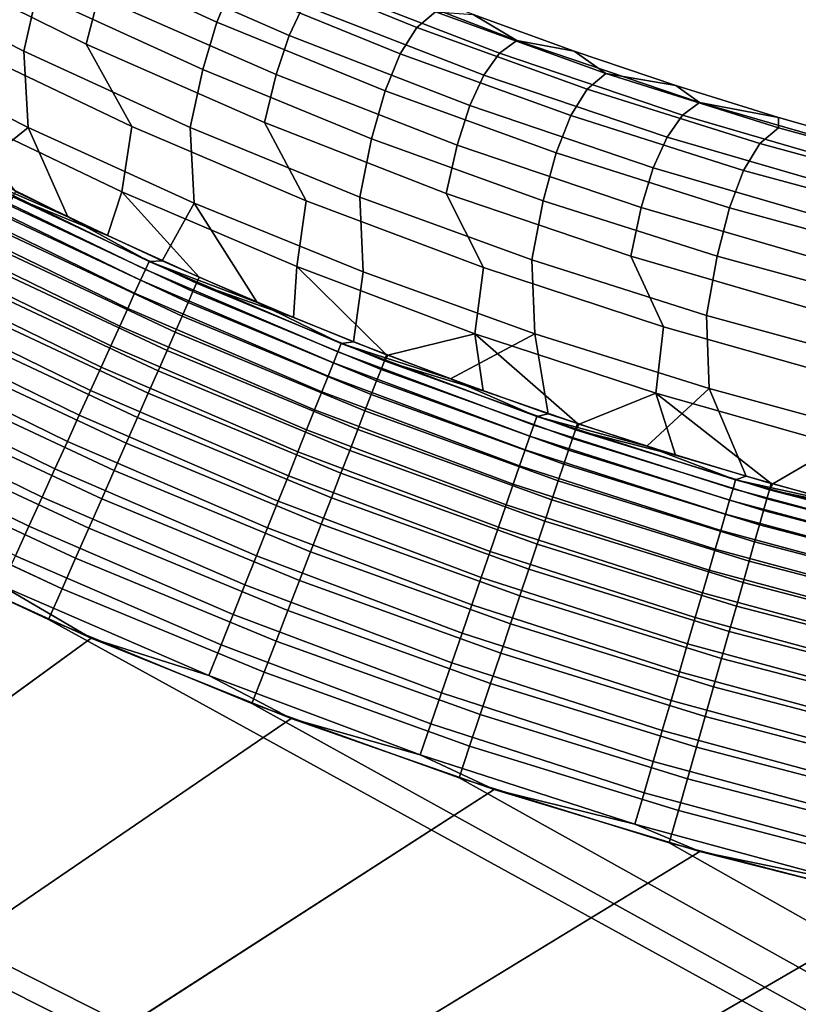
# Model space of a CAD drawing. Header units: metres. Extents: x -109 to 109, y -342 to 66.
# Tile 437 of 512: x 38.27 to 41.77, y -10.16 to -5.73. Entities that reach past the tile are written whole.
import ezdxf

# ---------------------------------------------------------------- set-up
doc = ezdxf.new("R2010")
doc.units = ezdxf.units.M
doc.layers.add('solid_K_24_62_16_000B91', color=7, linetype='CONTINUOUS')

msp = doc.modelspace()

# ---------------------------------------------------------------- linework, layer by layer
at = {"layer": 'solid_K_24_62_16_000B91'}
for points in [[(37.552654, -5.4949, -14.945919), (37.614037, -5.237617, -12.407321), (38.345142, -5.609773, -12.377295), (38.286297, -5.869227, -14.904778)], [(38.621742, -5.622475, 11.19256), (37.838173, -5.236008, 11.21812), (37.781372, -5.448902, 13.523901), (38.567127, -5.837128, 13.487704)], [(38.410397, -5.398026, -9.844204), (38.48143, -5.233456, -7.306758), (39.223423, -5.572616, -7.301244), (39.153984, -5.738382, -9.827984)], [(39.544804, -5.661608, 6.588998), (38.748394, -5.311956, 6.590897), (38.681602, -5.447206, 8.893321), (39.479469, -5.797939, 8.881223)], [(38.345142, -5.609773, -12.377295), (38.410397, -5.398026, -9.844204), (39.153984, -5.738382, -9.827984), (39.09095, -5.951776, -12.350434)], [(39.299652, -5.454517, -4.771398), (39.384727, -5.384864, -2.239649), (40.138477, -5.69243, -2.256696), (40.053848, -5.762506, -4.778187)], [(39.479469, -5.797939, 8.881223), (38.681602, -5.447206, 8.893321), (38.621742, -5.622475, 11.19256), (39.421474, -5.974494, 11.170326)], [(37.781372, -5.448902, 13.523901), (38.004322, -5.84199, 15.807621), (38.773048, -6.208605, 15.763817), (38.567127, -5.837128, 13.487704)], [(39.223423, -5.572616, -7.301244), (39.299652, -5.454517, -4.771398), (40.053848, -5.762506, -4.778187), (39.978619, -5.881298, -7.297821)], [(37.552654, -5.4949, -14.945919), (38.286297, -5.869227, -14.904778), (38.306889, -6.211967, -17.420475), (37.575279, -5.841594, -17.471725)], [(40.50312, -5.821107, 2.018434), (39.693478, -5.507297, 1.998747), (39.615776, -5.564636, 4.294556), (40.425716, -5.878766, 4.304534)], [(40.307747, -5.703562, 0.00338), (39.858051, -5.527141, 0.003389), (39.693478, -5.507297, 1.998747), (40.50312, -5.821107, 2.018434)], [(39.153984, -5.738382, -9.827984), (39.223423, -5.572616, -7.301244), (39.978619, -5.881298, -7.297821), (39.910873, -6.04816, -9.814409)], [(40.425716, -5.878766, 4.304534), (39.615776, -5.564636, 4.294556), (39.544804, -5.661608, 6.588998), (40.35564, -5.976364, 6.589304)], [(38.286297, -5.869227, -14.904778), (38.345142, -5.609773, -12.377295), (39.09095, -5.951776, -12.350434), (39.03484, -6.21322, -14.86737)], [(39.421474, -5.974494, 11.170326), (38.621742, -5.622475, 11.19256), (38.567127, -5.837128, 13.487704), (39.369225, -6.190743, 13.455414)], [(40.35564, -5.976364, 6.589304), (39.544804, -5.661608, 6.588998), (39.479469, -5.797939, 8.881223), (40.291859, -6.113679, 8.871904)], [(40.053848, -5.762506, -4.778187), (40.138477, -5.69243, -2.256696), (40.904102, -5.969058, -2.274723), (40.819931, -6.039553, -4.786512)], [(40.904102, -5.969058, -2.274723), (40.138477, -5.69243, -2.256696), (40.307747, -5.703562, 0.00338), (40.761589, -5.869091, 0.003373)], [(40.761589, -5.869091, 0.003373), (40.307747, -5.703562, 0.00338), (40.50312, -5.821107, 2.018434)], [(39.09095, -5.951776, -12.350434), (39.153984, -5.738382, -9.827984), (39.910873, -6.04816, -9.814409), (39.850204, -6.263049, -12.326788)], [(40.291859, -6.113679, 8.871904), (39.479469, -5.797939, 8.881223), (39.421474, -5.974494, 11.170326), (40.235851, -6.29139, 11.151461)], [(39.978619, -5.881298, -7.297821), (40.053848, -5.762506, -4.778187), (40.819931, -6.039553, -4.786512), (40.745758, -6.158986, -7.296494)], [(38.064159, -6.406305, -19.535589), (37.649158, -6.188608, -19.532276), (37.575279, -5.841594, -17.471725), (38.306889, -6.211967, -17.420475)], [(38.773048, -6.208605, 15.763817), (38.004322, -5.84199, 15.807621), (37.955418, -6.132809, 18.098587), (38.727291, -6.501856, 18.044838)], [(38.567127, -5.837128, 13.487704), (38.773048, -6.208605, 15.763817), (39.556812, -6.542387, 15.72426), (39.369225, -6.190743, 13.455414)], [(41.3256, -6.099465, 2.039159), (40.50312, -5.821107, 2.018434), (40.425716, -5.878766, 4.304534), (41.248501, -6.157447, 4.316132)], [(41.219303, -6.023625, 0.003365), (40.761589, -5.869091, 0.003373), (40.50312, -5.821107, 2.018434), (41.3256, -6.099465, 2.039159)], [(38.286297, -5.869227, -14.904778), (39.03484, -6.21322, -14.86737), (39.053238, -6.552275, -17.373476), (38.306889, -6.211967, -17.420475)], [(39.910873, -6.04816, -9.814409), (39.978619, -5.881298, -7.297821), (40.745758, -6.158986, -7.296494), (40.679798, -6.326841, -9.803502)], [(41.248501, -6.157447, 4.316132), (40.425716, -5.878766, 4.304534), (40.35564, -5.976364, 6.589304), (41.179371, -6.255627, 6.591815)], [(40.904102, -5.969058, -2.274723), (40.761589, -5.869091, 0.003373), (41.219303, -6.023625, 0.003365)], [(39.03484, -6.21322, -14.86737), (39.09095, -5.951776, -12.350434), (39.850204, -6.263049, -12.326788), (39.797009, -6.526292, -14.833759)], [(40.235851, -6.29139, 11.151461), (39.421474, -5.974494, 11.170326), (39.369225, -6.190743, 13.455414), (40.186115, -6.509067, 13.427093)], [(41.179371, -6.255627, 6.591815), (40.35564, -5.976364, 6.589304), (40.291859, -6.113679, 8.871904), (41.117226, -6.393826, 8.865386)], [(40.819931, -6.039553, -4.786512), (40.904102, -5.969058, -2.274723), (41.680328, -6.214291, -2.293702), (41.596642, -6.285195, -4.79636)], [(41.680328, -6.214291, -2.293702), (40.904102, -5.969058, -2.274723), (41.219303, -6.023625, 0.003365), (41.680611, -6.167072, 0.003354)], [(41.680611, -6.167072, 0.003354), (41.219303, -6.023625, 0.003365), (41.3256, -6.099465, 2.039159)], [(39.850204, -6.263049, -12.326788), (39.910873, -6.04816, -9.814409), (40.679798, -6.326841, -9.803502), (40.621624, -6.543068, -12.306394)], [(40.745758, -6.158986, -7.296494), (40.819931, -6.039553, -4.786512), (41.596642, -6.285195, -4.79636), (41.523563, -6.40522, -7.297266)], [(42.159367, -6.341846, 2.060884), (41.3256, -6.099465, 2.039159), (41.248501, -6.157447, 4.316132), (42.082584, -6.400156, 4.329326)], [(42.145233, -6.299347, 0.003345), (41.680611, -6.167072, 0.003354), (41.3256, -6.099465, 2.039159), (42.159367, -6.341846, 2.060884)], [(38.249836, -6.499681, 19.536951), (38.662434, -6.698695, 19.540016), (38.727291, -6.501856, 18.044838), (37.955418, -6.132809, 18.098587)], [(41.117226, -6.393826, 8.865386), (40.291859, -6.113679, 8.871904), (40.235851, -6.29139, 11.151461), (41.063313, -6.57256, 11.135998)], [(39.369225, -6.190743, 13.455414), (39.556812, -6.542387, 15.72426), (40.354195, -6.84273, 15.689023), (40.186115, -6.509067, 13.427093)], [(40.679798, -6.326841, -9.803502), (40.745758, -6.158986, -7.296494), (41.523563, -6.40522, -7.297266), (41.459469, -6.573959, -9.795281)], [(42.082584, -6.400156, 4.329326), (41.248501, -6.157447, 4.316132), (41.179371, -6.255627, 6.591815), (42.014439, -6.498869, 6.596525)], [(42.465874, -6.427722, -2.313601), (41.680328, -6.214291, -2.293702), (41.680611, -6.167072, 0.003354), (42.145233, -6.299347, 0.003345)], [(38.483871, -6.614032, -19.538769), (38.064159, -6.406305, -19.535589), (38.306889, -6.211967, -17.420475)], [(38.908058, -6.811701, -19.541813), (38.483871, -6.614032, -19.538769), (38.306889, -6.211967, -17.420475), (39.053238, -6.552275, -17.373476)], [(39.556812, -6.542387, 15.72426), (38.773048, -6.208605, 15.763817), (38.727291, -6.501856, 18.044838), (39.514435, -6.837836, 17.995926)], [(39.03484, -6.21322, -14.86737), (39.797009, -6.526292, -14.833759), (39.813065, -6.861944, -17.330807), (39.053238, -6.552275, -17.373476)], [(41.596642, -6.285195, -4.79636), (41.680328, -6.214291, -2.293702), (42.465874, -6.427722, -2.313601), (42.382679, -6.499028, -4.807714)], [(39.797009, -6.526292, -14.833759), (39.850204, -6.263049, -12.326788), (40.621624, -6.543068, -12.306394), (40.571507, -6.807913, -14.804004)], [(42.014439, -6.498869, 6.596525), (41.179371, -6.255627, 6.591815), (41.117226, -6.393826, 8.865386), (41.953999, -6.637848, 8.861678)], [(41.523563, -6.40522, -7.297266), (41.596642, -6.285195, -4.79636), (42.382679, -6.499028, -4.807714), (42.310745, -6.619589, -7.300135)], [(41.063313, -6.57256, 11.135998), (40.235851, -6.29139, 11.151461), (40.186115, -6.509067, 13.427093), (41.016232, -6.791488, 13.402795)], [(40.621624, -6.543068, -12.306394), (40.679798, -6.326841, -9.803502), (41.459469, -6.573959, -9.795281), (41.403912, -6.791362, -12.289287)], [(38.833252, -6.851909, -19.83005), (37.986694, -6.441308, -19.824036), (38.004711, -6.406112, -19.681005), (38.849812, -6.81542, -19.687168)], [(38.004711, -6.406112, -19.681005), (38.064159, -6.406305, -19.535589), (38.483871, -6.614032, -19.538769)], [(38.849812, -6.81542, -19.687168), (38.004711, -6.406112, -19.681005), (38.483871, -6.614032, -19.538769)], [(41.953999, -6.637848, 8.861678), (41.117226, -6.393826, 8.865386), (41.063313, -6.57256, 11.135998), (41.902279, -6.817467, 11.123969)], [(41.459469, -6.573959, -9.795281), (41.523563, -6.40522, -7.297266), (42.310745, -6.619589, -7.300135), (42.248589, -6.7891, -9.789759)], [(38.811604, -6.899605, -19.968893), (37.963062, -6.487472, -19.963072), (37.986694, -6.441308, -19.824036), (38.833252, -6.851909, -19.83005)], [(38.785038, -6.958146, -20.102638), (37.933998, -6.544254, -20.097057), (37.963062, -6.487472, -19.963072), (38.811604, -6.899605, -19.968893)], [(38.23745, -6.52468, 19.686371), (38.662434, -6.698695, 19.540016), (38.249836, -6.499681, 19.536951)], [(38.662434, -6.698695, 19.540016), (39.075245, -6.886266, 19.542915), (38.727291, -6.501856, 18.044838)], [(39.075245, -6.886266, 19.542915), (39.499828, -7.06752, 19.545734), (39.514435, -6.837836, 17.995926), (38.727291, -6.501856, 18.044838)], [(40.186115, -6.509067, 13.427093), (40.354195, -6.84273, 15.689023), (41.163738, -7.109086, 15.65817), (41.016232, -6.791488, 13.402795)], [(38.753754, -7.027085, -20.230268), (37.899719, -6.611222, -20.224968), (37.933998, -6.544254, -20.097057), (38.785038, -6.958146, -20.102638)], [(38.219173, -6.561573, 19.832832), (39.047138, -6.950185, 19.837681), (39.063839, -6.912203, 19.691856), (38.23745, -6.52468, 19.686371)], [(39.063839, -6.912203, 19.691856), (39.075245, -6.886266, 19.542915), (38.662434, -6.698695, 19.540016), (38.23745, -6.52468, 19.686371)], [(39.336506, -6.999224, -19.54472), (38.908058, -6.811701, -19.541813), (39.053238, -6.552275, -17.373476)], [(39.768986, -7.17651, -19.547483), (39.336506, -6.999224, -19.54472), (39.053238, -6.552275, -17.373476), (39.813065, -6.861944, -17.330807)], [(40.354195, -6.84273, 15.689023), (39.556812, -6.542387, 15.72426), (39.514435, -6.837836, 17.995926), (40.315407, -7.140131, 17.951939)], [(39.797009, -6.526292, -14.833759), (40.571507, -6.807913, -14.804004), (40.585091, -7.140451, -17.292542), (39.813065, -6.861944, -17.330807)], [(40.571507, -6.807913, -14.804004), (40.621624, -6.543068, -12.306394), (41.403912, -6.791362, -12.289287), (41.357021, -7.057602, -14.778154)], [(38.195156, -6.610052, 19.975027), (39.02528, -6.99991, 19.979229), (39.047138, -6.950185, 19.837681), (38.219173, -6.561573, 19.832832)], [(41.902279, -6.817467, 11.123969), (41.063313, -6.57256, 11.135998), (41.016232, -6.791488, 13.402795), (41.857975, -7.037462, 13.382567)], [(41.403912, -6.791362, -12.289287), (41.459469, -6.573959, -9.795281), (42.248589, -6.7891, -9.789759), (42.195747, -7.007513, -12.275495)], [(38.717987, -7.105897, -20.350811), (37.860489, -6.687863, -20.345833), (37.899719, -6.611222, -20.224968), (38.753754, -7.027085, -20.230268)], [(38.165592, -6.669727, 20.111814), (38.998428, -7.060983, 20.115376), (39.02528, -6.99991, 19.979229), (38.195156, -6.610052, 19.975027)], [(38.849812, -6.81542, -19.687168), (38.483871, -6.614032, -19.538769), (38.908058, -6.811701, -19.541813)], [(38.678013, -7.193981, -20.463345), (37.816605, -6.773596, -20.458727), (37.860489, -6.687863, -20.345833), (38.717987, -7.105897, -20.350811)], [(38.130714, -6.740122, 20.2421), (38.966805, -7.132916, 20.245035), (38.998428, -7.060983, 20.115376), (38.165592, -6.669727, 20.111814)], [(38.634136, -7.290667, -20.567017), (37.768402, -6.867765, -20.562792), (37.816605, -6.773596, -20.458727), (38.678013, -7.193981, -20.463345)], [(38.090809, -6.820672, 20.36484), (38.930656, -7.215138, 20.367178), (38.966805, -7.132916, 20.245035), (38.130714, -6.740122, 20.2421)], [(38.046192, -6.910733, 20.479052), (38.89027, -7.306996, 20.480833), (38.930656, -7.215138, 20.367178), (38.090809, -6.820672, 20.36484)], [(39.6982, -7.222064, -19.835535), (38.833252, -6.851909, -19.83005), (38.849812, -6.81542, -19.687168), (39.7132, -7.184385, -19.692791)], [(38.849812, -6.81542, -19.687168), (38.908058, -6.811701, -19.541813), (39.336506, -6.999224, -19.54472)], [(39.7132, -7.184385, -19.692791), (38.849812, -6.81542, -19.687168), (39.336506, -6.999224, -19.54472)], [(40.571507, -6.807913, -14.804004), (41.357021, -7.057602, -14.778154), (41.368008, -7.387326, -17.258743), (40.585091, -7.140451, -17.292542)], [(41.016232, -6.791488, 13.402795), (41.163738, -7.109086, 15.65817), (41.983982, -7.340971, 15.631757), (41.857975, -7.037462, 13.382567)], [(41.357021, -7.057602, -14.778154), (41.403912, -6.791362, -12.289287), (42.195747, -7.007513, -12.275495), (42.152214, -7.274936, -14.756253)], [(39.67865, -7.271166, -19.974199), (38.811604, -6.899605, -19.968893), (38.833252, -6.851909, -19.83005), (39.6982, -7.222064, -19.835535)], [(39.499828, -7.06752, 19.545734), (39.918217, -7.234882, 19.548355), (39.514435, -6.837836, 17.995926)], [(39.918217, -7.234882, 19.548355), (39.924187, -7.237191, 19.548391), (40.315407, -7.140131, 17.951939), (39.514435, -6.837836, 17.995926)], [(39.768986, -7.17651, -19.547483), (39.813065, -6.861944, -17.330807), (40.585091, -7.140451, -17.292542), (40.205273, -7.343465, -19.550104)], [(41.163738, -7.109086, 15.65817), (40.354195, -6.84273, 15.689023), (40.315407, -7.140131, 17.951939), (41.128735, -7.408187, 17.912958)], [(38.586693, -7.395217, -20.661032), (37.716251, -6.969655, -20.657234), (37.768402, -6.867765, -20.562792), (38.634136, -7.290667, -20.567017)], [(39.654705, -7.331316, -20.107727), (38.785038, -6.958146, -20.102638), (38.811604, -6.899605, -19.968893), (39.67865, -7.271166, -19.974199)], [(39.063839, -6.912203, 19.691856), (39.499828, -7.06752, 19.545734), (39.075245, -6.886266, 19.542915)], [(37.997219, -7.009583, 20.58382), (38.845974, -7.407758, 20.585096), (38.89027, -7.306996, 20.480833), (38.046192, -6.910733, 20.479052)], [(39.892811, -7.300708, 19.842241), (39.047138, -6.950185, 19.837681), (39.02528, -6.99991, 19.979229), (39.873158, -7.351627, 19.98332)], [(39.907871, -7.261689, 19.696869), (39.063839, -6.912203, 19.691856), (39.047138, -6.950185, 19.837681), (39.892811, -7.300708, 19.842241)], [(39.907871, -7.261689, 19.696869), (39.918217, -7.234882, 19.548355), (39.499828, -7.06752, 19.545734), (39.063839, -6.912203, 19.691856)], [(38.536037, -7.506835, -20.744678), (37.660542, -7.078488, -20.741337), (37.716251, -6.969655, -20.657234), (38.586693, -7.395217, -20.661032)], [(39.626541, -7.402055, -20.2351), (38.753754, -7.027085, -20.230268), (38.785038, -6.958146, -20.102638), (39.654705, -7.331316, -20.107727)], [(37.944286, -7.116429, 20.678308), (38.798111, -7.516623, 20.679138), (38.845974, -7.407758, 20.585096), (37.997219, -7.009583, 20.58382)], [(39.594379, -7.482845, -20.355347), (38.717987, -7.105897, -20.350811), (38.753754, -7.027085, -20.230268), (39.626541, -7.402055, -20.2351)], [(39.873158, -7.351627, 19.98332), (39.02528, -6.99991, 19.979229), (38.998428, -7.060983, 20.115376), (39.849068, -7.414046, 20.118988)], [(39.7132, -7.184385, -19.692791), (39.336506, -6.999224, -19.54472), (39.768986, -7.17651, -19.547483)], [(38.482567, -7.624671, -20.817316), (37.601707, -7.193435, -20.814455), (37.660542, -7.078488, -20.741337), (38.536037, -7.506835, -20.744678)], [(39.849068, -7.414046, 20.118988), (38.998428, -7.060983, 20.115376), (38.966805, -7.132916, 20.245035), (39.820732, -7.487468, 20.248173)], [(41.357021, -7.057602, -14.778154), (42.152214, -7.274936, -14.756253), (42.160503, -7.602152, -17.229471), (41.368008, -7.387326, -17.258743)], [(37.887814, -7.230418, 20.761755), (38.747066, -7.632726, 20.762211), (38.798111, -7.516623, 20.679138), (37.944286, -7.116429, 20.678308)], [(39.55846, -7.573071, -20.467552), (38.678013, -7.193981, -20.463345), (38.717987, -7.105897, -20.350811), (39.594379, -7.482845, -20.355347)], [(41.983982, -7.340971, 15.631757), (41.163738, -7.109086, 15.65817), (41.128735, -7.408187, 17.912958), (41.952919, -7.64151, 17.879055)], [(39.820732, -7.487468, 20.248173), (38.966805, -7.132916, 20.245035), (38.930656, -7.215138, 20.367178), (39.788372, -7.571313, 20.36985)], [(39.924187, -7.237191, 19.548391), (40.352039, -7.396941, 19.550907), (40.315407, -7.140131, 17.951939)], [(40.64513, -7.499998, -19.552576), (40.205273, -7.343465, -19.550104), (40.585091, -7.140451, -17.292542)], [(40.776218, -7.544372, 19.553244), (40.783173, -7.5467, 19.55328), (41.128735, -7.408187, 17.912958), (40.315407, -7.140131, 17.951939)], [(40.352039, -7.396941, 19.550907), (40.776218, -7.544372, 19.553244), (40.315407, -7.140131, 17.951939)], [(41.088318, -7.646042, -19.554899), (40.64513, -7.499998, -19.552576), (40.585091, -7.140451, -17.292542), (41.368008, -7.387326, -17.258743)], [(38.426678, -7.747826, -20.878391), (37.540192, -7.313622, -20.876034), (37.601707, -7.193435, -20.814455), (38.482567, -7.624671, -20.817316)], [(39.519058, -7.672043, -20.570862), (38.634136, -7.290667, -20.567017), (38.678013, -7.193981, -20.463345), (39.55846, -7.573071, -20.467552)], [(39.788372, -7.571313, 20.36985), (38.930656, -7.215138, 20.367178), (38.89027, -7.306996, 20.480833), (39.752247, -7.664917, 20.483055)], [(40.579651, -7.550835, -19.840467), (39.6982, -7.222064, -19.835535), (39.7132, -7.184385, -19.692791), (40.592999, -7.512077, -19.697847)], [(39.7132, -7.184385, -19.692791), (39.768986, -7.17651, -19.547483), (40.205273, -7.343465, -19.550104)], [(40.592999, -7.512077, -19.697847), (39.7132, -7.184385, -19.692791), (40.205273, -7.343465, -19.550104)], [(37.828255, -7.350636, 20.833496), (38.693249, -7.755142, 20.833654), (38.747066, -7.632726, 20.762211), (37.887814, -7.230418, 20.761755)], [(40.562305, -7.601205, -19.97897), (39.67865, -7.271166, -19.974199), (39.6982, -7.222064, -19.835535), (40.579651, -7.550835, -19.840467)], [(40.766998, -7.571967, 19.701374), (39.907871, -7.261689, 19.696869), (39.892811, -7.300708, 19.842241), (40.753654, -7.611917, 19.84634)], [(39.907871, -7.261689, 19.696869), (39.924187, -7.237191, 19.548391), (39.918217, -7.234882, 19.548355)], [(39.907871, -7.261689, 19.696869), (40.352039, -7.396941, 19.550907), (39.924187, -7.237191, 19.548391)], [(40.766998, -7.571967, 19.701374), (40.776218, -7.544372, 19.553244), (40.352039, -7.396941, 19.550907), (39.907871, -7.261689, 19.696869)], [(39.476475, -7.779009, -20.664488), (38.586693, -7.395217, -20.661032), (38.634136, -7.290667, -20.567017), (39.519058, -7.672043, -20.570862)], [(39.752247, -7.664917, 20.483055), (38.89027, -7.306996, 20.480833), (38.845974, -7.407758, 20.585096), (39.712643, -7.76754, 20.586893)], [(40.541092, -7.662804, -20.112297), (39.654705, -7.331316, -20.107727), (39.67865, -7.271166, -19.974199), (40.562305, -7.601205, -19.97897)], [(40.753654, -7.611917, 19.84634), (39.892811, -7.300708, 19.842241), (39.873158, -7.351627, 19.98332), (40.736286, -7.663908, 19.986998)], [(38.368805, -7.875363, -20.927441), (37.476463, -7.438131, -20.925604), (37.540192, -7.313622, -20.876034), (38.426678, -7.747826, -20.878391)], [(37.766087, -7.47612, 20.892956), (38.637081, -7.882898, 20.892899), (38.693249, -7.755142, 20.833654), (37.828255, -7.350636, 20.833496)], [(40.516171, -7.735161, -20.239437), (39.626541, -7.402055, -20.2351), (39.654705, -7.331316, -20.107727), (40.541092, -7.662804, -20.112297)], [(40.736286, -7.663908, 19.986998), (39.873158, -7.351627, 19.98332), (39.849068, -7.414046, 20.118988), (40.715034, -7.727528, 20.122236)], [(40.592999, -7.512077, -19.697847), (40.205273, -7.343465, -19.550104), (40.64513, -7.499998, -19.552576)], [(39.431034, -7.893154, -20.747717), (38.536037, -7.506835, -20.744678), (38.586693, -7.395217, -20.661032), (39.476475, -7.779009, -20.664488)], [(41.534588, -7.781538, -19.55707), (41.088318, -7.646042, -19.554899), (41.368008, -7.387326, -17.258743)], [(41.983704, -7.906427, -19.559084), (41.534588, -7.781538, -19.55707), (41.368008, -7.387326, -17.258743), (42.160503, -7.602152, -17.229471)], [(38.309387, -8.006311, -20.964088), (37.411015, -7.566015, -20.962788), (37.476463, -7.438131, -20.925604), (38.368805, -7.875363, -20.927441)], [(39.712643, -7.76754, 20.586893), (38.845974, -7.407758, 20.585096), (38.798111, -7.516623, 20.679138), (39.669868, -7.878366, 20.680542)], [(40.487736, -7.817727, -20.359419), (39.594379, -7.482845, -20.355347), (39.626541, -7.402055, -20.2351), (40.516171, -7.735161, -20.239437)], [(40.715034, -7.727528, 20.122236), (39.849068, -7.414046, 20.118988), (39.820732, -7.487468, 20.248173), (40.690067, -7.802278, 20.250994)], [(40.783173, -7.5467, 19.55328), (41.217384, -7.686394, 19.55551), (41.128735, -7.408187, 17.912958)], [(41.647522, -7.813997, 19.557562), (41.654457, -7.815968, 19.557592), (41.952919, -7.64151, 17.879055), (41.128735, -7.408187, 17.912958)], [(41.217384, -7.686394, 19.55551), (41.647522, -7.813997, 19.557562), (41.128735, -7.408187, 17.912958)], [(37.701809, -7.605865, 20.939657), (38.579014, -8.014978, 20.939472), (38.637081, -7.882898, 20.892899), (37.766087, -7.47612, 20.892956)], [(40.456005, -7.90987, -20.471327), (39.55846, -7.573071, -20.467552), (39.594379, -7.482845, -20.355347), (40.487736, -7.817727, -20.359419)], [(39.383083, -8.013608, -20.819914), (38.482567, -7.624671, -20.817316), (38.536037, -7.506835, -20.744678), (39.431034, -7.893154, -20.747717)], [(39.669868, -7.878366, 20.680542), (38.798111, -7.516623, 20.679138), (38.747066, -7.632726, 20.762211), (39.624268, -7.996521, 20.763262)], [(40.690067, -7.802278, 20.250994), (39.820732, -7.487468, 20.248173), (39.788372, -7.571313, 20.36985), (40.661575, -7.887566, 20.372252)], [(41.475658, -7.837409, -19.84482), (40.579651, -7.550835, -19.840467), (40.592999, -7.512077, -19.697847), (41.487267, -7.797694, -19.702311)], [(40.592999, -7.512077, -19.697847), (40.64513, -7.499998, -19.552576), (41.088318, -7.646042, -19.554899)], [(41.487267, -7.797694, -19.702311), (40.592999, -7.512077, -19.697847), (41.088318, -7.646042, -19.554899)], [(38.248878, -8.139671, -20.988058), (37.344337, -7.696301, -20.987301), (37.411015, -7.566015, -20.962788), (38.309387, -8.006311, -20.964088)], [(40.421215, -8.01089, -20.57431), (39.519058, -7.672043, -20.570862), (39.55846, -7.573071, -20.467552), (40.456005, -7.90987, -20.471327)], [(40.661575, -7.887566, 20.372252), (39.788372, -7.571313, 20.36985), (39.752247, -7.664917, 20.483055), (40.629791, -7.982721, 20.485052)], [(41.460606, -7.888902, -19.983177), (40.562305, -7.601205, -19.97897), (40.579651, -7.550835, -19.840467), (41.475658, -7.837409, -19.84482)], [(41.639492, -7.842289, 19.705351), (40.766998, -7.571967, 19.701374), (40.753654, -7.611917, 19.84634), (41.627926, -7.883061, 19.849957)], [(40.766998, -7.571967, 19.701374), (40.783173, -7.5467, 19.55328), (40.776218, -7.544372, 19.553244)], [(40.766998, -7.571967, 19.701374), (41.217384, -7.686394, 19.55551), (40.783173, -7.5467, 19.55328)], [(41.639492, -7.842289, 19.705351), (41.647522, -7.813997, 19.557562), (41.217384, -7.686394, 19.55551), (40.766998, -7.571967, 19.701374)], [(37.635933, -7.738832, 20.973227), (38.519505, -8.150332, 20.973007), (38.579014, -8.014978, 20.939472), (37.701809, -7.605865, 20.939657)], [(41.442223, -7.95178, -20.116329), (40.541092, -7.662804, -20.112297), (40.562305, -7.601205, -19.97897), (41.460606, -7.888902, -19.983177)], [(41.627926, -7.883061, 19.849957), (40.753654, -7.611917, 19.84634), (40.736286, -7.663908, 19.986998), (41.612915, -7.935993, 19.99024)], [(39.332985, -8.139452, -20.880531), (38.426678, -7.747826, -20.878391), (38.482567, -7.624671, -20.817316), (39.383083, -8.013608, -20.819914)], [(39.624268, -7.996521, 20.763262), (38.747066, -7.632726, 20.762211), (38.693249, -7.755142, 20.833654), (39.576202, -8.121069, 20.834394)], [(41.420654, -8.025563, -20.243261), (40.516171, -7.735161, -20.239437), (40.541092, -7.662804, -20.112297), (41.442223, -7.95178, -20.116329)], [(41.487267, -7.797694, -19.702311), (41.088318, -7.646042, -19.554899), (41.534588, -7.781538, -19.55707)], [(41.654457, -7.815968, 19.557592), (42.094173, -7.935379, 19.559528), (41.952919, -7.64151, 17.879055)], [(40.383633, -8.120017, -20.667583), (39.476475, -7.779009, -20.664488), (39.519058, -7.672043, -20.570862), (40.421215, -8.01089, -20.57431)], [(40.629791, -7.982721, 20.485052), (39.752247, -7.664917, 20.483055), (39.712643, -7.76754, 20.586893), (40.594959, -8.086992, 20.588511)], [(41.612915, -7.935993, 19.99024), (40.736286, -7.663908, 19.986998), (40.715034, -7.727528, 20.122236), (41.594566, -8.000668, 20.125101)], [(37.569931, -7.872059, 20.993206), (38.459034, -8.287883, 20.993237), (38.519505, -8.150332, 20.973007), (37.635933, -7.738832, 20.973227)], [(39.281124, -8.26973, -20.929104), (38.368805, -7.875363, -20.927441), (38.426678, -7.747826, -20.878391), (39.332985, -8.139452, -20.880531)], [(41.396065, -8.109691, -20.363005), (40.487736, -7.817727, -20.359419), (40.516171, -7.735161, -20.239437), (41.420654, -8.025563, -20.243261)], [(41.594566, -8.000668, 20.125101), (40.715034, -7.727528, 20.122236), (40.690067, -7.802278, 20.250994), (41.573036, -8.076576, 20.253479)], [(39.576202, -8.121069, 20.834394), (38.693249, -7.755142, 20.833654), (38.637081, -7.882898, 20.892899), (39.526047, -8.251022, 20.893377)], [(40.343548, -8.236419, -20.750437), (39.431034, -7.893154, -20.747717), (39.476475, -7.779009, -20.664488), (40.383633, -8.120017, -20.667583)], [(40.594959, -8.086992, 20.588511), (39.712643, -7.76754, 20.586893), (39.669868, -7.878366, 20.680542), (40.557358, -8.199557, 20.681807)], [(41.487267, -7.797694, -19.702311), (41.534588, -7.781538, -19.55707), (41.983704, -7.906427, -19.559084)], [(41.368633, -8.203521, -20.474649), (40.456005, -7.90987, -20.471327), (40.487736, -7.817727, -20.359419), (41.396065, -8.109691, -20.363005)], [(41.573036, -8.076576, 20.253479), (40.690067, -7.802278, 20.250994), (40.661575, -7.887566, 20.372252), (41.548485, -8.163125, 20.374367)], [(42.371506, -8.133599, -19.986811), (41.460606, -7.888902, -19.983177), (41.475658, -7.837409, -19.84482), (42.384182, -8.081139, -19.848577)], [(42.384182, -8.081139, -19.848577), (41.475658, -7.837409, -19.84482), (41.487267, -7.797694, -19.702311), (42.393978, -8.040595, -19.706165)], [(42.393978, -8.040595, -19.706165), (41.487267, -7.797694, -19.702311), (41.983704, -7.906427, -19.559084)], [(41.639492, -7.842289, 19.705351), (41.654457, -7.815968, 19.557592), (41.647522, -7.813997, 19.557562)], [(41.639492, -7.842289, 19.705351), (42.094173, -7.935379, 19.559528), (41.654457, -7.815968, 19.557592)], [(38.459034, -8.287883, 20.993237), (37.568989, -7.873956, 20.993395), (37.502522, -8.008116, 21), (38.398052, -8.426518, 21)], [(37.569931, -7.872059, 20.993206), (37.568989, -7.873956, 20.993395), (38.459034, -8.287883, 20.993237)], [(39.227898, -8.403446, -20.965263), (38.309387, -8.006311, -20.964088), (38.368805, -7.875363, -20.927441), (39.281124, -8.26973, -20.929104)], [(39.526047, -8.251022, 20.893377), (38.637081, -7.882898, 20.892899), (38.579014, -8.014978, 20.939472), (39.474205, -8.385352, 20.939745)], [(40.557358, -8.199557, 20.681807), (39.669868, -7.878366, 20.680542), (39.624268, -7.996521, 20.763262), (40.517281, -8.31953, 20.764208)], [(42.513821, -8.113552, 19.853077), (41.627926, -7.883061, 19.849957), (41.612915, -7.935993, 19.99024), (42.501217, -8.16729, 19.99304)], [(42.523548, -8.072072, 19.708784), (41.639492, -7.842289, 19.705351), (41.627926, -7.883061, 19.849957), (42.513821, -8.113552, 19.853077)], [(42.523548, -8.072072, 19.708784), (42.530323, -8.043177, 19.561289), (42.094173, -7.935379, 19.559528), (41.639492, -7.842289, 19.705351)], [(40.301262, -8.359209, -20.822237), (39.383083, -8.013608, -20.819914), (39.431034, -7.893154, -20.747717), (40.343548, -8.236419, -20.750437)], [(41.338577, -8.306338, -20.577343), (40.421215, -8.01089, -20.57431), (40.456005, -7.90987, -20.471327), (41.368633, -8.203521, -20.474649)], [(41.548485, -8.163125, 20.374367), (40.661575, -7.887566, 20.372252), (40.629791, -7.982721, 20.485052), (41.521111, -8.259631, 20.486811)], [(42.356049, -8.197577, -20.119808), (41.442223, -7.95178, -20.116329), (41.460606, -7.888902, -19.983177), (42.371506, -8.133599, -19.986811)], [(42.337925, -8.272587, -20.246561), (41.420654, -8.025563, -20.243261), (41.442223, -7.95178, -20.116329), (42.356049, -8.197577, -20.119808)], [(42.501217, -8.16729, 19.99304), (41.612915, -7.935993, 19.99024), (41.594566, -8.000668, 20.125101), (42.48584, -8.232864, 20.127573)], [(37.164867, -9.45208, 21), (76.5, -29.377958, 21), (38.398052, -8.426518, 21), (37.502522, -8.008116, 21)], [(39.17371, -8.539585, -20.988735), (38.248878, -8.139671, -20.988058), (38.309387, -8.006311, -20.964088), (39.227898, -8.403446, -20.965263)], [(39.474205, -8.385352, 20.939745), (38.579014, -8.014978, 20.939472), (38.519505, -8.150332, 20.973007), (39.421082, -8.522996, 20.973129)], [(40.257099, -8.487453, -20.882439), (39.332985, -8.139452, -20.880531), (39.383083, -8.013608, -20.819914), (40.301262, -8.359209, -20.822237)], [(40.517281, -8.31953, 20.764208), (39.624268, -7.996521, 20.763262), (39.576202, -8.121069, 20.834394), (40.475048, -8.445962, 20.835062)], [(41.306126, -8.41736, -20.670305), (40.383633, -8.120017, -20.667583), (40.421215, -8.01089, -20.57431), (41.338577, -8.306338, -20.577343)], [(41.521111, -8.259631, 20.486811), (40.629791, -7.982721, 20.485052), (40.594959, -8.086992, 20.588511), (41.491127, -8.365338, 20.589931)], [(42.48584, -8.232864, 20.127573), (41.594566, -8.000668, 20.125101), (41.573036, -8.076576, 20.253479), (42.467804, -8.309764, 20.255625)], [(42.317272, -8.358055, -20.3661), (41.396065, -8.109691, -20.363005), (41.420654, -8.025563, -20.243261), (42.337925, -8.272587, -20.246561)], [(41.491127, -8.365338, 20.589931), (40.594959, -8.086992, 20.588511), (40.557358, -8.199557, 20.681807), (41.458767, -8.479415, 20.682917)], [(42.467804, -8.309764, 20.255625), (41.573036, -8.076576, 20.253479), (41.548485, -8.163125, 20.374367), (42.447258, -8.397384, 20.37619)], [(38.589802, -8.509752, -21), (18.470142, -23.151632, -21), (18.971813, -22.742352, -21), (37.707233, -8.108212, -21)], [(38.589802, -8.509752, -21), (37.707233, -8.108212, -21), (38.187737, -8.274428, -20.999165)], [(38.248878, -8.139671, -20.988058), (39.17371, -8.539585, -20.988735), (39.118973, -8.677107, -20.999338), (38.187737, -8.274428, -20.999165)], [(40.211395, -8.620172, -20.930584), (39.281124, -8.26973, -20.929104), (39.332985, -8.139452, -20.880531), (40.257099, -8.487453, -20.882439)], [(40.475048, -8.445962, 20.835062), (39.576202, -8.121069, 20.834394), (39.526047, -8.251022, 20.893377), (40.430988, -8.577857, 20.89381)], [(41.271519, -8.535741, -20.752825), (40.343548, -8.236419, -20.750437), (40.383633, -8.120017, -20.667583), (41.306126, -8.41736, -20.670305)], [(42.29425, -8.45333, -20.477516), (41.368633, -8.203521, -20.474649), (41.396065, -8.109691, -20.363005), (42.317272, -8.358055, -20.3661)], [(39.421082, -8.522996, 20.973129), (38.519505, -8.150332, 20.973007), (38.459034, -8.287883, 20.993237), (39.3671, -8.662864, 20.993265)], [(42.447258, -8.397384, 20.37619), (41.548485, -8.163125, 20.374367), (41.521111, -8.259631, 20.486811), (42.424355, -8.49504, 20.488327)], [(41.235027, -8.660577, -20.824274), (40.301262, -8.359209, -20.822237), (40.343548, -8.236419, -20.750437), (41.271519, -8.535741, -20.752825)], [(41.458767, -8.479415, 20.682917), (40.557358, -8.199557, 20.681807), (40.517281, -8.31953, 20.764208), (41.42429, -8.600965, 20.765036)], [(42.269035, -8.557687, -20.57996), (41.338577, -8.306338, -20.577343), (41.368633, -8.203521, -20.474649), (42.29425, -8.45333, -20.477516)], [(38.589802, -8.509752, -21), (38.187737, -8.274428, -20.999165), (39.118973, -8.677107, -20.999338)], [(40.164501, -8.756355, -20.966303), (39.227898, -8.403446, -20.965263), (39.281124, -8.26973, -20.929104), (40.211395, -8.620172, -20.930584)], [(40.430988, -8.577857, 20.89381), (39.526047, -8.251022, 20.893377), (39.474205, -8.385352, 20.939745), (40.385452, -8.714176, 20.939993)], [(42.424355, -8.49504, 20.488327), (41.521111, -8.259631, 20.486811), (41.491127, -8.365338, 20.589931), (42.399281, -8.601966, 20.591158)], [(39.3671, -8.662864, 20.993265), (38.459034, -8.287883, 20.993237), (38.398052, -8.426518, 21), (39.312664, -8.803828, 21)], [(41.42429, -8.600965, 20.765036), (40.517281, -8.31953, 20.764208), (40.475048, -8.445962, 20.835062), (41.387962, -8.729033, 20.835646)], [(42.241817, -8.67033, -20.672651), (41.306126, -8.41736, -20.670305), (41.338577, -8.306338, -20.577343), (42.269035, -8.557687, -20.57996)], [(41.196926, -8.790919, -20.884109), (40.257099, -8.487453, -20.882439), (40.301262, -8.359209, -20.822237), (41.235027, -8.660577, -20.824274)], [(42.399281, -8.601966, 20.591158), (41.491127, -8.365338, 20.589931), (41.458767, -8.479415, 20.682917), (42.372227, -8.717324, 20.683874)], [(40.116772, -8.894966, -20.989326), (39.17371, -8.539585, -20.988735), (39.227898, -8.403446, -20.965263), (40.164501, -8.756355, -20.966303)], [(40.385452, -8.714176, 20.939993), (39.474205, -8.385352, 20.939745), (39.421082, -8.522996, 20.973129), (40.338799, -8.853843, 20.973242)], [(39.312664, -8.803828, 21), (38.398052, -8.426518, 21), (76.5, -29.377958, 21)], [(41.387962, -8.729033, 20.835646), (40.475048, -8.445962, 20.835062), (40.430988, -8.577857, 20.89381), (41.350071, -8.862614, 20.894188)], [(42.212807, -8.790402, -20.754883), (41.271519, -8.535741, -20.752825), (41.306126, -8.41736, -20.670305), (42.241817, -8.67033, -20.672651)], [(41.157509, -8.925774, -20.931873), (40.211395, -8.620172, -20.930584), (40.257099, -8.487453, -20.882439), (41.196926, -8.790919, -20.884109)], [(42.372227, -8.717324, 20.683874), (41.458767, -8.479415, 20.682917), (41.42429, -8.600965, 20.765036), (42.343407, -8.840212, 20.765751)], [(39.488216, -8.870773, -21), (17.44066, -23.936743, -21), (17.959743, -23.549774, -21), (38.589802, -8.509752, -21)], [(38.589802, -8.509752, -21), (17.959743, -23.549774, -21), (18.470142, -23.151632, -21)], [(39.488216, -8.870773, -21), (38.589802, -8.509752, -21), (39.118973, -8.677107, -20.999338)], [(39.17371, -8.539585, -20.988735), (40.116772, -8.894966, -20.989326), (40.068573, -9.034947, -20.999475), (39.118973, -8.677107, -20.999338)], [(40.338799, -8.853843, 20.973242), (39.421082, -8.522996, 20.973129), (39.3671, -8.662864, 20.993265), (40.291393, -8.995757, 20.993298)], [(42.18222, -8.916986, -20.826029), (41.235027, -8.660577, -20.824274), (41.271519, -8.535741, -20.752825), (42.212807, -8.790402, -20.754883)], [(41.350071, -8.862614, 20.894188), (40.430988, -8.577857, 20.89381), (40.385452, -8.714176, 20.939993), (41.310913, -9.000657, 20.940207)], [(41.117073, -9.064113, -20.967203), (40.164501, -8.756355, -20.966303), (40.211395, -8.620172, -20.930584), (41.157509, -8.925774, -20.931873)], [(42.343407, -8.840212, 20.765751), (41.42429, -8.600965, 20.765036), (41.387962, -8.729033, 20.835646), (42.313049, -8.969666, 20.836149)], [(39.488216, -8.870773, -21), (39.118973, -8.677107, -20.999338), (40.068573, -9.034947, -20.999475)], [(40.291393, -8.995757, 20.993298), (39.3671, -8.662864, 20.993265), (39.312664, -8.803828, 21), (40.243591, -9.138782, 21)], [(42.150295, -9.049121, -20.885548), (41.196926, -8.790919, -20.884109), (41.235027, -8.660577, -20.824274), (42.18222, -8.916986, -20.826029)], [(41.310913, -9.000657, 20.940207), (40.385452, -8.714176, 20.939993), (40.338799, -8.853843, 20.973242), (41.270798, -9.142078, 20.973335)], [(41.075932, -9.204883, -20.98983), (40.116772, -8.894966, -20.989326), (40.164501, -8.756355, -20.966303), (41.117073, -9.064113, -20.967203)], [(42.313049, -8.969666, 20.836149), (41.387962, -8.729033, 20.835646), (41.350071, -8.862614, 20.894188), (42.281387, -9.104674, 20.894514)], [(40.243591, -9.138782, 21), (39.312664, -8.803828, 21), (76.5, -29.377958, 21)], [(42.117271, -9.185796, -20.932983), (41.157509, -8.925774, -20.931873), (41.196926, -8.790919, -20.884109), (42.150295, -9.049121, -20.885548)], [(41.270798, -9.142078, 20.973335), (40.338799, -8.853843, 20.973242), (40.291393, -8.995757, 20.993298), (41.230042, -9.285767, 20.993319)], [(40.400982, -9.190713, -21), (16.913347, -24.312199, -21), (17.44066, -23.936743, -21), (39.488216, -8.870773, -21)], [(40.400982, -9.190713, -21), (39.488216, -8.870773, -21), (40.068573, -9.034947, -20.999475)], [(40.116772, -8.894966, -20.989326), (41.075932, -9.204883, -20.98983), (41.034393, -9.347011, -20.99958), (40.068573, -9.034947, -20.999475)], [(42.281387, -9.104674, 20.894514), (41.350071, -8.862614, 20.894188), (41.310913, -9.000657, 20.940207), (42.248672, -9.244177, 20.94039)], [(42.083405, -9.325973, -20.967978), (41.117073, -9.064113, -20.967203), (41.157509, -8.925774, -20.931873), (42.117271, -9.185796, -20.932983)], [(40.400982, -9.190713, -21), (40.068573, -9.034947, -20.999475), (41.034393, -9.347011, -20.99958)], [(41.230042, -9.285767, 20.993319), (40.291393, -8.995757, 20.993298), (40.243591, -9.138782, 21), (41.18895, -9.430584, 21)], [(42.248672, -9.244177, 20.94039), (41.310913, -9.000657, 20.940207), (41.270798, -9.142078, 20.973335), (42.21516, -9.387082, 20.973417)], [(42.048954, -9.468582, -20.990261), (41.075932, -9.204883, -20.98983), (41.117073, -9.064113, -20.967203), (42.083405, -9.325973, -20.967978)], [(41.18895, -9.430584, 21), (40.243591, -9.138782, 21), (76.5, -29.377958, 21)], [(42.21516, -9.387082, 20.973417), (41.270798, -9.142078, 20.973335), (41.230042, -9.285767, 20.993319), (42.18111, -9.53227, 20.993338)], [(40.400982, -9.190713, -21), (15.834638, -25.028154, -21), (16.377855, -24.676105, -21)], [(41.326714, -9.469184, -21), (15.834638, -25.028154, -21), (40.400982, -9.190713, -21)], [(40.400982, -9.190713, -21), (16.377855, -24.676105, -21), (16.913347, -24.312199, -21)], [(41.326714, -9.469184, -21), (40.400982, -9.190713, -21), (41.034393, -9.347011, -20.99958)], [(41.075932, -9.204883, -20.98983), (42.048954, -9.468582, -20.990261), (42.014175, -9.612537, -20.999666), (41.034393, -9.347011, -20.99958)], [(42.18111, -9.53227, 20.993338), (41.230042, -9.285767, 20.993319), (41.18895, -9.430584, 21), (42.146793, -9.6786, 21)], [(41.326714, -9.469184, -21), (41.034393, -9.347011, -20.99958), (42.014175, -9.612537, -20.999666)], [(42.146793, -9.6786, 21), (41.18895, -9.430584, 21), (76.5, -29.377958, 21)], [(41.326714, -9.469184, -21), (15.283778, -25.368296, -21), (15.834638, -25.028154, -21)], [(42.264011, -9.705786, -21), (15.283778, -25.368296, -21), (41.326714, -9.469184, -21)], [(37.164867, -9.45208, 21), (37.139645, -9.550702, 21), (76.5, -29.377958, 21)], [(42.264011, -9.705786, -21), (41.326714, -9.469184, -21), (42.014175, -9.612537, -20.999666)], [(37.139645, -9.550702, 21), (36.739819, -10.988846, 21), (76.5, -29.377958, 21)], [(42.264011, -9.705786, -21), (14.725682, -25.696274, -21), (15.283778, -25.368296, -21)], [(43.210926, -9.899935, -21), (14.725682, -25.696274, -21), (42.264011, -9.705786, -21)], [(43.210926, -9.899935, -21), (14.160499, -26.012009, -21), (14.725682, -25.696274, -21)], [(44.164875, -10.051137, -21), (14.160499, -26.012009, -21), (43.210926, -9.899935, -21)], [(45.123234, -10.159115, -21), (14.160499, -26.012009, -21), (44.164875, -10.051137, -21)]]:
    msp.add_3dface(points, dxfattribs=at)

doc.saveas('drawing.dxf')
